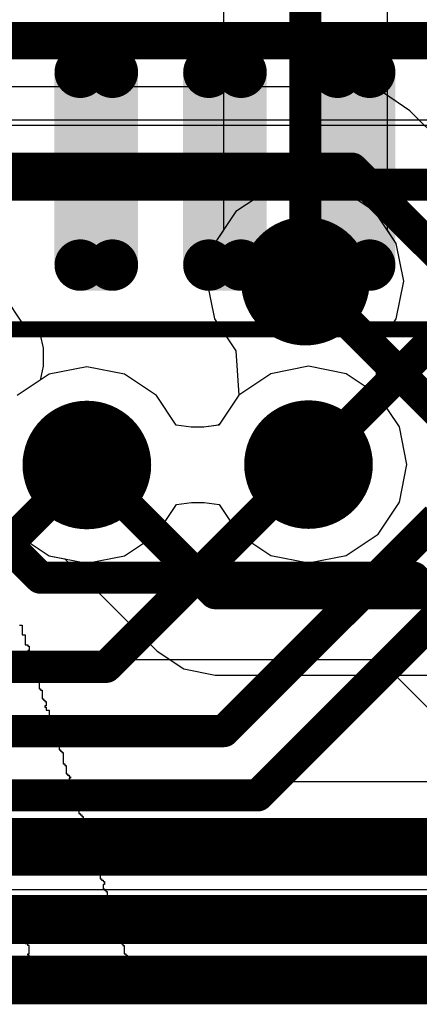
# Model space of a CAD drawing. Header units: millimetres. Extents: x -2 to 68, y -2 to 27.4.
# Tile 421 of 594: x 43.5 to 44.8, y 0.6 to 3.7. Entities that reach past the tile are written whole.
import ezdxf

# ---------------------------------------------------------------- set-up
doc = ezdxf.new("R2010")
doc.units = ezdxf.units.MM
for name, color, linetype in [('BottomLayer', 5, 'Continuous'), ('BottomPaste', 16, 'Continuous'), ('BottomSolder', 6, 'Continuous'), ('DrillGuide', 244, 'Continuous'), ('Mechanical10', 56, 'Continuous'), ('Mechanical6', 56, 'Continuous'), ('MidLayer1', 16, 'Continuous'), ('MidLayer2', 76, 'Continuous'), ('MidLayer3', 90, 'Continuous'), ('MidLayer4', 156, 'Continuous'), ('MidLayer5', 130, 'Continuous'), ('MidLayer6', 216, 'Continuous'), ('MidLayer7', 6, 'Continuous'), ('MidLayer8', 54, 'Continuous'), ('MultiLayer', 9, 'Continuous'), ('TopLayer', 1, 'Continuous'), ('TopOverlay', 2, 'Continuous'), ('ViaHoleLayer', 16, 'Continuous')]:
    doc.layers.add(name, color=color, linetype=linetype)

# ---------------------------------------------------------------- blocks, each defined once
blk = doc.blocks.new('QFN127P600_8N_B_171')
at = {"layer": 'BottomLayer', "const_width": 0.05}
for points in [[(-1.825, 0.85, 1), (-1.775, 0.85, 1)], [(-1.225, 0.85, 1), (-1.175, 0.85, 1)], [(-1.825, 0.75, 1), (-1.775, 0.75, 1)], [(-1.225, 0.75, 1), (-1.175, 0.75, 1)], [(-1.825, 0.45, 1), (-1.775, 0.45, 1)], [(-1.225, 0.45, 1), (-1.175, 0.45, 1)], [(-1.825, 0.35, 1), (-1.775, 0.35, 1)], [(-1.225, 0.35, 1), (-1.175, 0.35, 1)], [(-1.825, 0.05, 1), (-1.775, 0.05, 1)], [(-1.225, 0.05, 1), (-1.175, 0.05, 1)], [(-1.825, -0.05, 1), (-1.775, -0.05, 1)], [(-1.225, -0.05, 1), (-1.175, -0.05, 1)]]:
    blk.add_lwpolyline(points, format="xyb", close=True, dxfattribs=at)
at = {"layer": 'BottomLayer'}
for points in [[(-1.8, 0.9), (-1.8, 0.7), (-1.2, 0.9), (-1.2, 0.7)], [(-1.85, 0.85), (-1.85, 0.75), (-1.15, 0.85), (-1.15, 0.75)], [(-1.8, 0.5), (-1.8, 0.3), (-1.2, 0.5), (-1.2, 0.3)], [(-1.85, 0.45), (-1.85, 0.35), (-1.15, 0.45), (-1.15, 0.35)], [(-1.8, 0.1), (-1.8, -0.1), (-1.2, 0.1), (-1.2, -0.1)], [(-1.85, 0.05), (-1.85, -0.05), (-1.15, 0.05), (-1.15, -0.05)]]:
    blk.add_solid(points, dxfattribs=at)
at = {"layer": 'BottomPaste', "const_width": 0.05}
for points in [[(-1.825, 0.85, 1), (-1.775, 0.85, 1)], [(-1.225, 0.85, 1), (-1.175, 0.85, 1)], [(-1.825, 0.75, 1), (-1.775, 0.75, 1)], [(-1.225, 0.75, 1), (-1.175, 0.75, 1)], [(-1.825, 0.45, 1), (-1.775, 0.45, 1)], [(-1.225, 0.45, 1), (-1.175, 0.45, 1)], [(-1.825, 0.35, 1), (-1.775, 0.35, 1)], [(-1.225, 0.35, 1), (-1.175, 0.35, 1)], [(-1.825, 0.05, 1), (-1.775, 0.05, 1)], [(-1.225, 0.05, 1), (-1.175, 0.05, 1)], [(-1.825, -0.05, 1), (-1.775, -0.05, 1)], [(-1.225, -0.05, 1), (-1.175, -0.05, 1)]]:
    blk.add_lwpolyline(points, format="xyb", close=True, dxfattribs=at)
at = {"layer": 'BottomPaste'}
for points in [[(-1.8, 0.9), (-1.8, 0.7), (-1.2, 0.9), (-1.2, 0.7)], [(-1.85, 0.85), (-1.85, 0.75), (-1.15, 0.85), (-1.15, 0.75)], [(-1.8, 0.5), (-1.8, 0.3), (-1.2, 0.5), (-1.2, 0.3)], [(-1.85, 0.45), (-1.85, 0.35), (-1.15, 0.45), (-1.15, 0.35)], [(-1.8, 0.1), (-1.8, -0.1), (-1.2, 0.1), (-1.2, -0.1)], [(-1.85, 0.05), (-1.85, -0.05), (-1.15, 0.05), (-1.15, -0.05)]]:
    blk.add_solid(points, dxfattribs=at)
at = {"layer": 'BottomSolder', "const_width": 0.08}
for points in [[(-1.84, 0.85, 1), (-1.76, 0.85, 1)], [(-1.24, 0.85, 1), (-1.16, 0.85, 1)], [(-1.84, 0.75, 1), (-1.76, 0.75, 1)], [(-1.24, 0.75, 1), (-1.16, 0.75, 1)], [(-1.84, 0.45, 1), (-1.76, 0.45, 1)], [(-1.24, 0.45, 1), (-1.16, 0.45, 1)], [(-1.84, 0.35, 1), (-1.76, 0.35, 1)], [(-1.24, 0.35, 1), (-1.16, 0.35, 1)], [(-1.84, 0.05, 1), (-1.76, 0.05, 1)], [(-1.24, 0.05, 1), (-1.16, 0.05, 1)], [(-1.84, -0.05, 1), (-1.76, -0.05, 1)], [(-1.24, -0.05, 1), (-1.16, -0.05, 1)]]:
    blk.add_lwpolyline(points, format="xyb", close=True, dxfattribs=at)
at = {"layer": 'BottomSolder'}
for points in [[(-1.8, 0.93), (-1.8, 0.67), (-1.2, 0.93), (-1.2, 0.67)], [(-1.88, 0.85), (-1.88, 0.75), (-1.12, 0.85), (-1.12, 0.75)], [(-1.8, 0.53), (-1.8, 0.27), (-1.2, 0.53), (-1.2, 0.27)], [(-1.88, 0.45), (-1.88, 0.35), (-1.12, 0.45), (-1.12, 0.35)], [(-1.8, 0.13), (-1.8, -0.13), (-1.2, 0.13), (-1.2, -0.13)], [(-1.88, 0.05), (-1.88, -0.05), (-1.12, 0.05), (-1.12, -0.05)]]:
    blk.add_solid(points, dxfattribs=at)
at = {"layer": 'Mechanical10', "const_width": 0.1}
blk.add_lwpolyline([(-1.55, 1.55), (-1.55, -1.55)], dxfattribs=at)
at = {"layer": 'Mechanical6', "const_width": 0.05}
blk.add_lwpolyline([(-2, 2), (-2, -2)], dxfattribs=at)

msp = doc.modelspace()

# ---------------------------------------------------------------- linework, layer by layer
at = {"layer": 'BottomLayer'}
for p, q in [((43.4645, 2.8525), (43.5198, 2.7698)), ((43.5198, 2.7698), (43.5752, 2.7327)), ((43.5752, 2.7327), (43.5848, 2.6913)), ((43.5848, 2.6913), (43.585, 2.636)), ((43.585, 2.636), (43.5752, 2.5916)), ((43.5752, 2.5916), (43.5043, 2.5442))]:
    msp.add_line(p, q, dxfattribs=at)
for points, const_width in [([(43.6206, 2.328, 1), (43.8206, 2.328, 1)], 0.2), ([(44.3097, 2.3293, 1), (44.5097, 2.3293, 1)], 0.2), ([(43.6956, 2.328, 1), (43.7456, 2.328, 1)], 0.05), ([(44.3847, 2.3293, 1), (44.4347, 2.3293, 1)], 0.05), ([(43.7554, 1.7, 1), (43.8054, 1.7, 1)], 0.05), ([(43.7554, 1.7, 1), (43.8054, 1.7, 1)], 0.05), ([(44.1211, 1.5, 1), (44.1711, 1.5, 1)], 0.05), ([(44.1211, 1.5, 1), (44.1711, 1.5, 1)], 0.05), ([(44.2267, 1.3, 1), (44.2767, 1.3, 1)], 0.05), ([(44.2267, 1.3, 1), (44.2767, 1.3, 1)], 0.05)]:
    msp.add_lwpolyline(points, format="xyb", close=True, dxfattribs=dict(at, const_width=const_width))
at = {"layer": 'BottomLayer', "const_width": 0.1}
for points in [[(44.2517, 1.3), (45.2973, 2.3456)], [(43.2926, 1.9), (43.7206, 2.328)], [(43.7804, 1.7), (44.4097, 2.3293)], [(44.1461, 1.5), (44.8097, 2.1636)], [(36.0422, 1.7), (43.7804, 1.7)], [(35.9593, 1.5), (44.1461, 1.5)], [(35.8474, 1.3), (44.2517, 1.3)], [(35.7126, 1.1), (44.9174, 1.1)], [(35.6298, 0.9), (45.0003, 0.9)], [(35.547, 0.7), (45.0831, 0.7)]]:
    msp.add_lwpolyline(points, dxfattribs=at)
at = {"layer": 'DrillGuide', "const_width": 0.1}
for points in [[(44.35, 2.9, 1), (44.45, 2.9, 1)], [(43.6706, 2.328, 1), (43.7706, 2.328, 1)], [(44.3597, 2.3293, 1), (44.4597, 2.3293, 1)]]:
    msp.add_lwpolyline(points, format="xyb", close=True, dxfattribs=at)
at = {"layer": 'MidLayer1'}
for p, q in [((44.4, 3.2059), (44.2829, 3.1826)), ((44.5171, 3.1826), (44.4, 3.2059)), ((44.2829, 3.1826), (44.1837, 3.1163)), ((44.6163, 3.1163), (44.5171, 3.1826)), ((44.1837, 3.1163), (44.1174, 3.0171)), ((44.6826, 3.0171), (44.6163, 3.1163)), ((44.1174, 3.0171), (44.0941, 2.9)), ((44.7059, 2.9), (44.6826, 3.0171)), ((44.0941, 2.9), (44.1174, 2.7829)), ((44.6826, 2.7829), (44.7059, 2.9)), ((44.1174, 2.7829), (44.1837, 2.6837)), ((44.6163, 2.6837), (44.6826, 2.7829)), ((44.1837, 2.6837), (44.1934, 2.5456)), ((44.626, 2.5456), (44.6163, 2.6837)), ((43.6035, 2.6106), (43.5043, 2.5442)), ((43.7206, 2.6338), (43.6035, 2.6106)), ((43.8376, 2.6106), (43.7206, 2.6338)), ((43.9369, 2.5442), (43.8376, 2.6106)), ((43.9987, 2.4517), (43.9369, 2.5442)), ((44.1934, 2.5456), (44.1312, 2.4524)), ((44.6923, 2.4464), (44.626, 2.5456)), ((44.0452, 2.4455), (43.9987, 2.4517)), ((44.1312, 2.4524), (44.0844, 2.4459)), ((44.0844, 2.4459), (44.0452, 2.4455)), ((44.7156, 2.3293), (44.6923, 2.4464)), ((44.6923, 2.2123), (44.7156, 2.3293)), ((43.9991, 2.2048), (44.0458, 2.2114)), ((44.0458, 2.2114), (44.0851, 2.2118)), ((44.0851, 2.2118), (44.1316, 2.2056)), ((44.626, 2.113), (44.6923, 2.2123)), ((43.9369, 2.1117), (43.9991, 2.2048)), ((44.1316, 2.2056), (44.1934, 2.113)), ((43.5043, 2.1117), (43.6035, 2.0454)), ((43.8376, 2.0454), (43.9369, 2.1117)), ((44.1934, 2.113), (44.2927, 2.0467)), ((44.5268, 2.0467), (44.626, 2.113)), ((43.6035, 2.0454), (43.7206, 2.0221)), ((43.7206, 2.0221), (43.8376, 2.0454)), ((44.2927, 2.0467), (44.4097, 2.0234)), ((44.4097, 2.0234), (44.5268, 2.0467))]:
    msp.add_line(p, q, dxfattribs=at)
at = {"layer": 'MidLayer1', "const_width": 0.2}
for points in [[(44.3, 2.9, 1), (44.5, 2.9, 1)], [(43.6206, 2.328, 1), (43.8206, 2.328, 1)], [(44.3097, 2.3293, 1), (44.5097, 2.3293, 1)]]:
    msp.add_lwpolyline(points, format="xyb", close=True, dxfattribs=at)
at = {"layer": 'MidLayer2'}
for p, q in [((43.0244, 3.3851), (45.7775, 3.3851)), ((44.4, 3.2059), (44.2829, 3.1826)), ((44.5171, 3.1826), (44.4, 3.2059)), ((44.2829, 3.1826), (44.1837, 3.1163)), ((44.6163, 3.1163), (44.5171, 3.1826)), ((44.1837, 3.1163), (44.1174, 3.0171)), ((44.6826, 3.0171), (44.6163, 3.1163)), ((44.1174, 3.0171), (44.0941, 2.9)), ((44.7059, 2.9), (44.6826, 3.0171)), ((44.0941, 2.9), (44.1174, 2.7829)), ((44.6826, 2.7829), (44.7059, 2.9)), ((44.1174, 2.7829), (44.1837, 2.6837)), ((44.6163, 2.6837), (44.6826, 2.7829)), ((44.1837, 2.6837), (44.1934, 2.5456)), ((44.626, 2.5456), (44.6163, 2.6837)), ((43.6035, 2.6106), (43.5043, 2.5442)), ((43.7206, 2.6338), (43.6035, 2.6106)), ((43.8376, 2.6106), (43.7206, 2.6338)), ((43.9369, 2.5442), (43.8376, 2.6106)), ((43.9987, 2.4517), (43.9369, 2.5442)), ((44.1934, 2.5456), (44.1312, 2.4524)), ((44.6923, 2.4464), (44.626, 2.5456)), ((44.0452, 2.4455), (43.9987, 2.4517)), ((44.1312, 2.4524), (44.0844, 2.4459)), ((44.0844, 2.4459), (44.0452, 2.4455)), ((44.7156, 2.3293), (44.6923, 2.4464)), ((44.6923, 2.2123), (44.7156, 2.3293)), ((43.9991, 2.2048), (44.0458, 2.2114)), ((44.0458, 2.2114), (44.0851, 2.2118)), ((44.0851, 2.2118), (44.1316, 2.2056)), ((44.626, 2.113), (44.6923, 2.2123)), ((43.9369, 2.1117), (43.9991, 2.2048)), ((44.1316, 2.2056), (44.1934, 2.113)), ((43.5043, 2.1117), (43.6035, 2.0454)), ((43.8376, 2.0454), (43.9369, 2.1117)), ((44.1934, 2.113), (44.2927, 2.0467)), ((44.5268, 2.0467), (44.626, 2.113)), ((43.6035, 2.0454), (43.7206, 2.0221)), ((43.7206, 2.0221), (43.8376, 2.0454)), ((44.2927, 2.0467), (44.4097, 2.0234)), ((44.4097, 2.0234), (44.5268, 2.0467))]:
    msp.add_line(p, q, dxfattribs=at)
at = {"layer": 'MidLayer2', "const_width": 0.1}
msp.add_lwpolyline([(43.0244, 3.64), (47.7716, 3.64)], dxfattribs=at)
at = {"layer": 'MidLayer2', "const_width": 0.2}
for points in [[(44.3, 2.9, 1), (44.5, 2.9, 1)], [(43.6206, 2.328, 1), (43.8206, 2.328, 1)], [(44.3097, 2.3293, 1), (44.5097, 2.3293, 1)]]:
    msp.add_lwpolyline(points, format="xyb", close=True, dxfattribs=at)
at = {"layer": 'MidLayer3'}
for p, q in [((44.6549, 3.0585), (44.6549, 3.9421)), ((44.1451, 3.8365), (44.1451, 3.0585)), ((44.1451, 3.0585), (44.1174, 3.0171)), ((44.6826, 3.0171), (44.6549, 3.0585)), ((44.1174, 3.0171), (44.0941, 2.9)), ((44.7059, 2.9), (44.6826, 3.0171)), ((44.0941, 2.9), (44.1174, 2.7829)), ((44.6826, 2.7829), (44.7059, 2.9)), ((44.1174, 2.7829), (44.1837, 2.6837)), ((44.6163, 2.6837), (44.6826, 2.7829)), ((44.1837, 2.6837), (44.1934, 2.5456)), ((44.626, 2.5456), (44.6163, 2.6837)), ((43.6035, 2.6106), (43.5043, 2.5442)), ((43.7206, 2.6338), (43.6035, 2.6106)), ((43.8376, 2.6106), (43.7206, 2.6338)), ((43.9369, 2.5442), (43.8376, 2.6106)), ((43.9987, 2.4517), (43.9369, 2.5442)), ((44.1934, 2.5456), (44.1312, 2.4524)), ((44.6923, 2.4464), (44.626, 2.5456)), ((44.0452, 2.4455), (43.9987, 2.4517)), ((44.1312, 2.4524), (44.0844, 2.4459)), ((44.0844, 2.4459), (44.0452, 2.4455)), ((44.7156, 2.3293), (44.6923, 2.4464)), ((44.6923, 2.2123), (44.7156, 2.3293)), ((43.9991, 2.2048), (44.0458, 2.2114)), ((44.0458, 2.2114), (44.0851, 2.2118)), ((44.0851, 2.2118), (44.1316, 2.2056)), ((44.626, 2.113), (44.6923, 2.2123)), ((43.9369, 2.1117), (43.9991, 2.2048)), ((44.1316, 2.2056), (44.1934, 2.113)), ((43.5043, 2.1117), (43.6035, 2.0454)), ((43.8376, 2.0454), (43.9369, 2.1117)), ((44.1934, 2.113), (44.2927, 2.0467)), ((44.5268, 2.0467), (44.626, 2.113)), ((43.6035, 2.0454), (43.7206, 2.0221)), ((43.7206, 2.0221), (43.8376, 2.0454)), ((44.2927, 2.0467), (44.4097, 2.0234)), ((44.4097, 2.0234), (44.5268, 2.0467)), ((47.9086, 1.3423), (40.6163, 1.3423))]:
    msp.add_line(p, q, dxfattribs=at)
at = {"layer": 'MidLayer3', "const_width": 0.1}
for points in [[(44.4, 2.9), (44.4, 3.9421)], [(40.549, 1.18), (51.4491, 1.18)], [(40.4496, 0.94), (51.3671, 0.94)]]:
    msp.add_lwpolyline(points, dxfattribs=at)
at = {"layer": 'MidLayer3'}
for points, const_width in [([(44.3, 2.9, 1), (44.5, 2.9, 1)], 0.2), ([(44.375, 2.9, 1), (44.425, 2.9, 1)], 0.05), ([(43.6206, 2.328, 1), (43.8206, 2.328, 1)], 0.2), ([(44.3097, 2.3293, 1), (44.5097, 2.3293, 1)], 0.2)]:
    msp.add_lwpolyline(points, format="xyb", close=True, dxfattribs=dict(at, const_width=const_width))
at = {"layer": 'MidLayer4'}
for p, q in [((44.4, 3.2059), (44.2829, 3.1826)), ((44.5171, 3.1826), (44.4, 3.2059)), ((44.2829, 3.1826), (44.1837, 3.1163)), ((44.6163, 3.1163), (44.5171, 3.1826)), ((44.1837, 3.1163), (44.1174, 3.0171)), ((44.6826, 3.0171), (44.6163, 3.1163)), ((44.1174, 3.0171), (44.0941, 2.9)), ((44.7059, 2.9), (44.6826, 3.0171)), ((44.0941, 2.9), (44.1174, 2.7829)), ((44.6826, 2.7829), (44.7059, 2.9)), ((44.1174, 2.7829), (44.1837, 2.6837)), ((44.6163, 2.6837), (44.6826, 2.7829)), ((44.1837, 2.6837), (44.1934, 2.5456)), ((44.626, 2.5456), (44.6163, 2.6837)), ((43.6035, 2.6106), (43.5043, 2.5442)), ((43.7206, 2.6338), (43.6035, 2.6106)), ((43.8376, 2.6106), (43.7206, 2.6338)), ((43.9369, 2.5442), (43.8376, 2.6106)), ((43.9987, 2.4517), (43.9369, 2.5442)), ((44.1934, 2.5456), (44.1312, 2.4524)), ((44.6923, 2.4464), (44.626, 2.5456)), ((44.0452, 2.4455), (43.9987, 2.4517)), ((44.1312, 2.4524), (44.0844, 2.4459)), ((44.0844, 2.4459), (44.0452, 2.4455)), ((44.7156, 2.3293), (44.6923, 2.4464)), ((44.6923, 2.2123), (44.7156, 2.3293)), ((43.9991, 2.2048), (44.0458, 2.2114)), ((44.0458, 2.2114), (44.0851, 2.2118)), ((44.0851, 2.2118), (44.1316, 2.2056)), ((44.626, 2.113), (44.6923, 2.2123)), ((43.9369, 2.1117), (43.9991, 2.2048)), ((44.1316, 2.2056), (44.1934, 2.113)), ((43.5043, 2.1117), (43.6035, 2.0454)), ((43.8376, 2.0454), (43.9369, 2.1117)), ((44.1934, 2.113), (44.2927, 2.0467)), ((44.5268, 2.0467), (44.626, 2.113)), ((43.6035, 2.0454), (43.7206, 2.0221)), ((43.7206, 2.0221), (43.8376, 2.0454)), ((44.2927, 2.0467), (44.4097, 2.0234)), ((44.4097, 2.0234), (44.5268, 2.0467))]:
    msp.add_line(p, q, dxfattribs=at)
at = {"layer": 'MidLayer4', "const_width": 0.2}
for points in [[(44.3, 2.9, 1), (44.5, 2.9, 1)], [(43.6206, 2.328, 1), (43.8206, 2.328, 1)], [(44.3097, 2.3293, 1), (44.5097, 2.3293, 1)]]:
    msp.add_lwpolyline(points, format="xyb", close=True, dxfattribs=at)
at = {"layer": 'MidLayer5'}
for p, q in [((44.545, 3.5049), (42.7384, 3.5049)), ((44.6425, 3.4855), (44.545, 3.5049)), ((44.7252, 3.4302), (44.6425, 3.4855)), ((45.1268, 3.0287), (44.7252, 3.4302)), ((43.4785, 1.742), (43.576, 1.7226)), ((43.576, 1.7226), (44.6306, 1.7226)), ((44.6306, 1.7226), (44.7987, 1.5546)), ((48.1386, 1.19), (40.6135, 1.19))]:
    msp.add_line(p, q, dxfattribs=at)
at = {"layer": 'MidLayer5', "const_width": 0.1}
for points in [[(41.609, 3.9445), (43.576, 1.9775)], [(42.6328, 3.25), (44.545, 3.25)], [(44.545, 3.25), (45.0212, 2.7738)], [(44.4, 2.9), (44.4047, 2.9)], [(44.4047, 2.9), (44.816, 2.4887)], [(43.576, 1.9775), (44.7362, 1.9775)], [(44.7362, 1.9775), (44.9789, 1.7348)], [(40.508, 0.9351), (56.4601, 0.9351)], [(40.4251, 0.7351), (56.5429, 0.7351)]]:
    msp.add_lwpolyline(points, dxfattribs=at)
at = {"layer": 'MidLayer5'}
for points, const_width in [([(44.52, 3.25, 1), (44.57, 3.25, 1)], 0.05), ([(44.52, 3.25, 1), (44.57, 3.25, 1)], 0.05), ([(44.3, 2.9, 1), (44.5, 2.9, 1)], 0.2), ([(44.375, 2.9, 1), (44.425, 2.9, 1)], 0.05), ([(44.3797, 2.9, 1), (44.4297, 2.9, 1)], 0.05), ([(44.3797, 2.9, 1), (44.4297, 2.9, 1)], 0.05), ([(43.6206, 2.328, 1), (43.8206, 2.328, 1)], 0.2), ([(44.3097, 2.3293, 1), (44.5097, 2.3293, 1)], 0.2), ([(43.551, 1.9775, 1), (43.601, 1.9775, 1)], 0.05), ([(43.551, 1.9775, 1), (43.601, 1.9775, 1)], 0.05), ([(44.7112, 1.9775, 1), (44.7612, 1.9775, 1)], 0.05), ([(44.7112, 1.9775, 1), (44.7612, 1.9775, 1)], 0.05)]:
    msp.add_lwpolyline(points, format="xyb", close=True, dxfattribs=dict(at, const_width=const_width))
at = {"layer": 'MidLayer6'}
for p, q in [((41.6612, 3.4018), (44.8066, 3.4018)), ((44.8552, 3.2844), (44.7362, 3.1655)), ((44.4, 3.2059), (44.2829, 3.1826)), ((44.5171, 3.1826), (44.4, 3.2059)), ((44.2829, 3.1826), (44.1837, 3.1163)), ((44.6163, 3.1163), (44.5171, 3.1826)), ((44.7362, 3.1655), (44.6163, 3.1163)), ((44.1837, 3.1163), (44.1174, 3.0171)), ((44.1174, 3.0171), (44.0941, 2.9)), ((44.0941, 2.9), (44.1174, 2.7829)), ((44.1174, 2.7829), (44.1837, 2.6837)), ((44.1837, 2.6837), (44.1934, 2.5456)), ((43.6035, 2.6106), (43.5043, 2.5442)), ((43.7206, 2.6338), (43.6035, 2.6106)), ((43.8376, 2.6106), (43.7206, 2.6338)), ((43.9369, 2.5442), (43.8376, 2.6106)), ((43.9987, 2.4517), (43.9369, 2.5442)), ((44.1934, 2.5456), (44.1332, 2.4554)), ((44.0452, 2.4455), (43.9987, 2.4517)), ((44.129, 2.4521), (44.0844, 2.4459)), ((44.1332, 2.4554), (44.129, 2.4521)), ((44.0844, 2.4459), (44.0452, 2.4455)), ((43.5043, 2.1117), (43.6035, 2.0454)), ((43.6035, 2.0454), (43.6524, 2.0356)), ((43.6524, 2.0356), (43.939, 1.7491)), ((43.939, 1.7491), (44.0217, 1.6938)), ((44.0217, 1.6938), (44.1192, 1.6744)), ((44.1192, 1.6744), (46.8122, 1.6744)), ((47.7559, 1.143), (42.2874, 1.143))]:
    msp.add_line(p, q, dxfattribs=at)
at = {"layer": 'MidLayer6', "const_width": 0.1}
for points in [[(41.5557, 3.6567), (46.5734, 3.6567)], [(44.4097, 2.3293), (44.9037, 2.8233)], [(43.7206, 2.328), (44.1192, 1.9293)], [(44.1192, 1.9293), (46.8122, 1.9293)], [(42.1818, 0.8881), (58.5795, 0.8881)]]:
    msp.add_lwpolyline(points, dxfattribs=at)
at = {"layer": 'MidLayer6'}
for points, const_width in [([(44.3, 2.9, 1), (44.5, 2.9, 1)], 0.2), ([(43.6206, 2.328, 1), (43.8206, 2.328, 1)], 0.2), ([(44.3097, 2.3293, 1), (44.5097, 2.3293, 1)], 0.2), ([(43.6956, 2.328, 1), (43.7456, 2.328, 1)], 0.05), ([(44.3847, 2.3293, 1), (44.4347, 2.3293, 1)], 0.05), ([(44.0942, 1.9293, 1), (44.1442, 1.9293, 1)], 0.05), ([(44.0942, 1.9293, 1), (44.1442, 1.9293, 1)], 0.05)]:
    msp.add_lwpolyline(points, format="xyb", close=True, dxfattribs=dict(at, const_width=const_width))
at = {"layer": 'MidLayer7'}
for p, q in [((44.4, 3.2059), (44.2829, 3.1826)), ((44.5171, 3.1826), (44.4, 3.2059)), ((44.2829, 3.1826), (44.1837, 3.1163)), ((44.6163, 3.1163), (44.5171, 3.1826)), ((44.1837, 3.1163), (44.1174, 3.0171)), ((44.6826, 3.0171), (44.6163, 3.1163)), ((44.1174, 3.0171), (44.0941, 2.9)), ((44.7059, 2.9), (44.6826, 3.0171)), ((44.0941, 2.9), (44.1174, 2.7829)), ((44.6826, 2.7829), (44.7059, 2.9)), ((44.1174, 2.7829), (44.1837, 2.6837)), ((44.6163, 2.6837), (44.6826, 2.7829)), ((44.1837, 2.6837), (44.1934, 2.5456)), ((44.626, 2.5456), (44.6163, 2.6837)), ((43.6035, 2.6106), (43.5043, 2.5442)), ((43.7206, 2.6338), (43.6035, 2.6106)), ((43.8376, 2.6106), (43.7206, 2.6338)), ((43.9369, 2.5442), (43.8376, 2.6106)), ((43.9987, 2.4517), (43.9369, 2.5442)), ((44.1934, 2.5456), (44.1312, 2.4524)), ((44.6923, 2.4464), (44.626, 2.5456)), ((44.0452, 2.4455), (43.9987, 2.4517)), ((44.1312, 2.4524), (44.0844, 2.4459)), ((44.0844, 2.4459), (44.0452, 2.4455)), ((44.7156, 2.3293), (44.6923, 2.4464)), ((44.6923, 2.2123), (44.7156, 2.3293)), ((43.9991, 2.2048), (44.0458, 2.2114)), ((44.0458, 2.2114), (44.0851, 2.2118)), ((44.0851, 2.2118), (44.1316, 2.2056)), ((44.626, 2.113), (44.6923, 2.2123)), ((43.9369, 2.1117), (43.9991, 2.2048)), ((44.1316, 2.2056), (44.1934, 2.113)), ((43.5043, 2.1117), (43.6035, 2.0454)), ((43.8376, 2.0454), (43.9369, 2.1117)), ((44.1934, 2.113), (44.2927, 2.0467)), ((44.5268, 2.0467), (44.626, 2.113)), ((43.6035, 2.0454), (43.7206, 2.0221)), ((43.7206, 2.0221), (43.8376, 2.0454)), ((44.2927, 2.0467), (44.4097, 2.0234)), ((44.4097, 2.0234), (44.5268, 2.0467))]:
    msp.add_line(p, q, dxfattribs=at)
at = {"layer": 'MidLayer7', "const_width": 0.2}
for points in [[(44.3, 2.9, 1), (44.5, 2.9, 1)], [(43.6206, 2.328, 1), (43.8206, 2.328, 1)], [(44.3097, 2.3293, 1), (44.5097, 2.3293, 1)]]:
    msp.add_lwpolyline(points, format="xyb", close=True, dxfattribs=at)
at = {"layer": 'MidLayer8'}
for p, q in [((44.4, 3.2059), (44.2829, 3.1826)), ((44.5171, 3.1826), (44.4, 3.2059)), ((44.2829, 3.1826), (44.1837, 3.1163)), ((44.6163, 3.1163), (44.5171, 3.1826)), ((44.1837, 3.1163), (44.1174, 3.0171)), ((44.6826, 3.0171), (44.6163, 3.1163)), ((44.1174, 3.0171), (44.0941, 2.9)), ((44.7059, 2.9), (44.6826, 3.0171)), ((44.0941, 2.9), (44.1174, 2.7829)), ((44.6826, 2.7829), (44.7059, 2.9)), ((44.1174, 2.7829), (44.1837, 2.6837)), ((44.6163, 2.6837), (44.6826, 2.7829)), ((44.1837, 2.6837), (44.1934, 2.5456)), ((44.626, 2.5456), (44.6163, 2.6837)), ((43.6035, 2.6106), (43.5043, 2.5442)), ((43.7206, 2.6338), (43.6035, 2.6106)), ((43.8376, 2.6106), (43.7206, 2.6338)), ((43.9369, 2.5442), (43.8376, 2.6106)), ((43.9987, 2.4517), (43.9369, 2.5442)), ((44.1934, 2.5456), (44.1312, 2.4524)), ((44.6923, 2.4464), (44.626, 2.5456)), ((44.0452, 2.4455), (43.9987, 2.4517)), ((44.1312, 2.4524), (44.0844, 2.4459)), ((44.0844, 2.4459), (44.0452, 2.4455)), ((44.7156, 2.3293), (44.6923, 2.4464)), ((44.6923, 2.2123), (44.7156, 2.3293)), ((43.9991, 2.2048), (44.0458, 2.2114)), ((44.0458, 2.2114), (44.0851, 2.2118)), ((44.0851, 2.2118), (44.1316, 2.2056)), ((44.626, 2.113), (44.6923, 2.2123)), ((43.9369, 2.1117), (43.9991, 2.2048)), ((44.1316, 2.2056), (44.1934, 2.113)), ((43.5043, 2.1117), (43.6035, 2.0454)), ((43.8376, 2.0454), (43.9369, 2.1117)), ((44.1934, 2.113), (44.2927, 2.0467)), ((44.5268, 2.0467), (44.626, 2.113)), ((43.6035, 2.0454), (43.7206, 2.0221)), ((43.7206, 2.0221), (43.8376, 2.0454)), ((44.2927, 2.0467), (44.4097, 2.0234)), ((44.4097, 2.0234), (44.5268, 2.0467))]:
    msp.add_line(p, q, dxfattribs=at)
at = {"layer": 'MidLayer8', "const_width": 0.2}
for points in [[(44.3, 2.9, 1), (44.5, 2.9, 1)], [(43.6206, 2.328, 1), (43.8206, 2.328, 1)], [(44.3097, 2.3293, 1), (44.5097, 2.3293, 1)]]:
    msp.add_lwpolyline(points, format="xyb", close=True, dxfattribs=at)
at = {"layer": 'MultiLayer', "const_width": 0.2}
for points in [[(44.3, 2.9, 1), (44.5, 2.9, 1)], [(43.6206, 2.328, 1), (43.8206, 2.328, 1)], [(44.3097, 2.3293, 1), (44.5097, 2.3293, 1)]]:
    msp.add_lwpolyline(points, format="xyb", close=True, dxfattribs=at)
at = {"layer": 'TopLayer'}
for p, q in [((44.4097, 2.6352), (44.2927, 2.6119)), ((44.5268, 2.6119), (44.4097, 2.6352)), ((43.6035, 2.6106), (43.5043, 2.5442)), ((43.7206, 2.6338), (43.6035, 2.6106)), ((43.8376, 2.6106), (43.7206, 2.6338)), ((43.9369, 2.5442), (43.8376, 2.6106)), ((44.2927, 2.6119), (44.1934, 2.5456)), ((44.626, 2.5456), (44.5268, 2.6119)), ((43.9987, 2.4517), (43.9369, 2.5442)), ((44.1934, 2.5456), (44.1312, 2.4524)), ((44.6923, 2.4464), (44.626, 2.5456)), ((44.0452, 2.4455), (43.9987, 2.4517)), ((44.1312, 2.4524), (44.0844, 2.4459)), ((44.0844, 2.4459), (44.0452, 2.4455)), ((44.7156, 2.3293), (44.6923, 2.4464)), ((44.6923, 2.2123), (44.7156, 2.3293)), ((43.9991, 2.2048), (44.0458, 2.2114)), ((44.0458, 2.2114), (44.0851, 2.2118)), ((44.0851, 2.2118), (44.1316, 2.2056)), ((44.626, 2.113), (44.6923, 2.2123)), ((43.9369, 2.1117), (43.9991, 2.2048)), ((44.1316, 2.2056), (44.1934, 2.113)), ((43.5043, 2.1117), (43.6035, 2.0454)), ((43.8376, 2.0454), (43.9369, 2.1117)), ((44.1934, 2.113), (44.2927, 2.0467)), ((44.5268, 2.0467), (44.626, 2.113)), ((43.6035, 2.0454), (43.7206, 2.0221)), ((43.7206, 2.0221), (43.8376, 2.0454)), ((44.2927, 2.0467), (44.4097, 2.0234)), ((44.4097, 2.0234), (44.5268, 2.0467)), ((46.7262, 1.0062), (37.483, 1.0062))]:
    msp.add_line(p, q, dxfattribs=at)
at = {"layer": 'TopLayer', "const_width": 0.2}
for points in [[(43.6206, 2.328, 1), (43.8206, 2.328, 1)], [(44.3097, 2.3293, 1), (44.5097, 2.3293, 1)]]:
    msp.add_lwpolyline(points, format="xyb", close=True, dxfattribs=at)
at = {"layer": 'TopLayer', "const_width": 0.127}
msp.add_lwpolyline([(31.8625, 0.7375), (46.8375, 0.7375)], dxfattribs=at)
at = {"layer": 'TopOverlay'}
for p, q in [((43.5107, 1.83), (43.5195, 1.83)), ((43.5195, 1.83), (43.5195, 1.7992)), ((43.5195, 1.7992), (43.5284, 1.7992)), ((43.5284, 1.7992), (43.5284, 1.7683)), ((43.5284, 1.7683), (43.5372, 1.7683)), ((43.5372, 1.7683), (43.5372, 1.7639)), ((43.5372, 1.7639), (43.5416, 1.7639)), ((43.5416, 1.7507), (43.5372, 1.7507)), ((43.5372, 1.7507), (43.5372, 1.7418)), ((43.5416, 1.7639), (43.5416, 1.7507)), ((43.5372, 1.7418), (43.5416, 1.7418)), ((43.5416, 1.7418), (43.5416, 1.7374)), ((43.5416, 1.7374), (43.546, 1.7374)), ((43.546, 1.7374), (43.546, 1.733)), ((43.546, 1.733), (43.5504, 1.733)), ((43.5504, 1.733), (43.5504, 1.7066)), ((43.5504, 1.7066), (43.5548, 1.7066)), ((43.5548, 1.7066), (43.5548, 1.7022)), ((43.5548, 1.7022), (43.5592, 1.7022)), ((43.5592, 1.7022), (43.5592, 1.6977)), ((43.5592, 1.6977), (43.5636, 1.6977)), ((43.5636, 1.6889), (43.5592, 1.6889)), ((43.5592, 1.6889), (43.5592, 1.6757)), ((43.5636, 1.6977), (43.5636, 1.6889)), ((43.5592, 1.6757), (43.5636, 1.6757)), ((43.5636, 1.6757), (43.5636, 1.6713)), ((43.5636, 1.6713), (43.5725, 1.6713)), ((43.5725, 1.6713), (43.5725, 1.6316)), ((43.5725, 1.6316), (43.5769, 1.6316)), ((43.5769, 1.6316), (43.5769, 1.6272)), ((43.5769, 1.6272), (43.5813, 1.6272)), ((43.5813, 1.6272), (43.5813, 1.6007)), ((43.5813, 1.6007), (43.5857, 1.6007)), ((43.5857, 1.6007), (43.5857, 1.5963)), ((43.5857, 1.5963), (43.5901, 1.5963)), ((43.5901, 1.5963), (43.5901, 1.5919)), ((43.5901, 1.5919), (43.5945, 1.5919)), ((43.5945, 1.5787), (43.5901, 1.5787)), ((43.5901, 1.5787), (43.5901, 1.5743)), ((43.5901, 1.5743), (43.5945, 1.5743)), ((43.5945, 1.5919), (43.5945, 1.5787)), ((43.5945, 1.5743), (43.5945, 1.5655)), ((43.5945, 1.5655), (43.6033, 1.5655)), ((43.6033, 1.5655), (43.6033, 1.5346)), ((43.6033, 1.5346), (43.6122, 1.5346)), ((43.6122, 1.5346), (43.6122, 1.5258)), ((43.6122, 1.5258), (43.6166, 1.5258)), ((43.6166, 1.5214), (43.6122, 1.5214)), ((43.6122, 1.5214), (43.6122, 1.5081)), ((43.6122, 1.5081), (43.6166, 1.5081)), ((43.6166, 1.5258), (43.6166, 1.5214)), ((43.6166, 1.5081), (43.6166, 1.5037)), ((43.6166, 1.5037), (43.621, 1.5037)), ((43.621, 1.5037), (43.621, 1.4993)), ((43.621, 1.4993), (43.6254, 1.4993)), ((43.6254, 1.4993), (43.6254, 1.4728)), ((43.6254, 1.4728), (43.6298, 1.4728)), ((43.6298, 1.4728), (43.6298, 1.4684)), ((43.6298, 1.4684), (43.6342, 1.4684)), ((43.6342, 1.4684), (43.6342, 1.442)), ((43.6342, 1.442), (43.6386, 1.442)), ((43.6386, 1.442), (43.6386, 1.4376)), ((43.6386, 1.4376), (43.643, 1.4376)), ((43.643, 1.4376), (43.643, 1.4332)), ((43.643, 1.4332), (43.6474, 1.4332)), ((43.6474, 1.4332), (43.6474, 1.3979)), ((43.6474, 1.3979), (43.6518, 1.3979)), ((43.6518, 1.3979), (43.6518, 1.3935)), ((43.6518, 1.3935), (43.6562, 1.3935)), ((43.6562, 1.3935), (43.6562, 1.367)), ((43.6562, 1.367), (43.6607, 1.367)), ((43.6607, 1.367), (43.6607, 1.3626)), ((43.6607, 1.3626), (43.6651, 1.3626)), ((43.6651, 1.3626), (43.6651, 1.3582)), ((43.6651, 1.3582), (43.6695, 1.3582)), ((43.6695, 1.3538), (43.6651, 1.3538)), ((43.6651, 1.3538), (43.6651, 1.3361)), ((43.6695, 1.3582), (43.6695, 1.3538)), ((43.6651, 1.3361), (43.6695, 1.3361)), ((43.6695, 1.3361), (43.6695, 1.3317)), ((43.6695, 1.3317), (43.6783, 1.3317)), ((43.6783, 1.3317), (43.6783, 1.3009)), ((43.6783, 1.3009), (43.6871, 1.3009)), ((43.6871, 1.3009), (43.6871, 1.2744)), ((43.6871, 1.2744), (43.6915, 1.2744)), ((43.6915, 1.2744), (43.6915, 1.27)), ((43.6915, 1.27), (43.6959, 1.27)), ((43.6959, 1.27), (43.6959, 1.2656)), ((43.6959, 1.2656), (43.7003, 1.2656)), ((43.7003, 1.2656), (43.7003, 1.2524)), ((43.7003, 1.2524), (43.6959, 1.2524)), ((43.6959, 1.2524), (43.6959, 1.2435)), ((43.6959, 1.2435), (43.7003, 1.2435)), ((43.7003, 1.2435), (43.7003, 1.2391)), ((43.7003, 1.2391), (43.7048, 1.2391)), ((43.7048, 1.2391), (43.7048, 1.2347)), ((43.7048, 1.2347), (43.7092, 1.2347)), ((43.7092, 1.2347), (43.7092, 1.1994)), ((43.7092, 1.1994), (43.7136, 1.1994)), ((43.7136, 1.1994), (43.7136, 1.195)), ((43.7136, 1.195), (43.718, 1.195)), ((43.718, 1.195), (43.718, 1.1906)), ((43.718, 1.1906), (43.7224, 1.1906)), ((43.7224, 1.1818), (43.718, 1.1818)), ((43.718, 1.1818), (43.718, 1.1686)), ((43.718, 1.1686), (43.7224, 1.1686)), ((43.7224, 1.1906), (43.7224, 1.1818)), ((43.7224, 1.1686), (43.7224, 1.1642)), ((43.7224, 1.1642), (43.7268, 1.1642)), ((43.7268, 1.1642), (43.7268, 1.1598)), ((43.7268, 1.1598), (43.7312, 1.1598)), ((43.7312, 1.1598), (43.7312, 1.1333)), ((43.7312, 1.1333), (43.74, 1.1333)), ((43.74, 1.1333), (43.74, 1.1024)), ((43.74, 1.1024), (43.7489, 1.1024)), ((43.7489, 1.1024), (43.7489, 1.098)), ((43.7489, 1.098), (43.7533, 1.098)), ((43.7533, 1.0804), (43.7489, 1.0804)), ((43.7489, 1.0804), (43.7489, 1.076)), ((43.7489, 1.076), (43.7533, 1.076)), ((43.7533, 1.098), (43.7533, 1.0804)), ((43.7533, 1.076), (43.7533, 1.0716)), ((43.7533, 1.0716), (43.7577, 1.0716)), ((43.7577, 1.0716), (43.7577, 1.0672)), ((43.7577, 1.0672), (43.7621, 1.0672)), ((43.7621, 1.0672), (43.7621, 1.0407)), ((43.7621, 1.0407), (43.7665, 1.0407)), ((43.7665, 1.0407), (43.7665, 1.0363)), ((43.7665, 1.0363), (43.7709, 1.0363)), ((43.7709, 1.0363), (43.7709, 1.0319)), ((43.7709, 1.0319), (43.7753, 1.0319)), ((43.7753, 1.0231), (43.7709, 1.0231)), ((43.7709, 1.0231), (43.7709, 1.0098)), ((43.7753, 1.0319), (43.7753, 1.0231)), ((43.7709, 1.0098), (43.7753, 1.0098)), ((43.7753, 1.0098), (43.7753, 1.0054)), ((43.7753, 1.0054), (43.7797, 1.0054)), ((43.7797, 1.0054), (43.7797, 1.001)), ((43.7797, 1.001), (43.7841, 1.001)), ((43.7841, 1.001), (43.7841, 0.9657)), ((43.7841, 0.9657), (43.7885, 0.9657)), ((43.7885, 0.9657), (43.7885, 0.9613)), ((43.7885, 0.9613), (43.793, 0.9613)), ((43.793, 0.9613), (43.793, 0.9349)), ((43.793, 0.9349), (43.7974, 0.9349)), ((43.7974, 0.9349), (43.7974, 0.9305)), ((43.7974, 0.9305), (43.8018, 0.9305)), ((43.8018, 0.9305), (43.8018, 0.926)), ((43.8018, 0.926), (43.8062, 0.926)), ((43.8062, 0.926), (43.8062, 0.9128)), ((43.5195, 0.9084), (43.5107, 0.9084)), ((43.5195, 0.8687), (43.5195, 0.9084)), ((43.8062, 0.9128), (43.8018, 0.9128)), ((43.8018, 0.9128), (43.8018, 0.9084)), ((43.8018, 0.9084), (43.8062, 0.9084)), ((43.8062, 0.9084), (43.8062, 0.8996)), ((43.8062, 0.8996), (43.815, 0.8996)), ((43.815, 0.8996), (43.815, 0.8687)), ((43.5284, 0.8687), (43.5195, 0.8687)), ((43.5284, 0.8378), (43.5284, 0.8687)), ((43.815, 0.8687), (43.8238, 0.8687)), ((43.8238, 0.8687), (43.8238, 0.8599)), ((43.8238, 0.8599), (43.8282, 0.8599)), ((43.8282, 0.8599), (43.8282, 0.8555)), ((43.5372, 0.8378), (43.5284, 0.8378)), ((43.5372, 0.8334), (43.5372, 0.8378)), ((43.5416, 0.8334), (43.5372, 0.8334)), ((43.5416, 0.807), (43.5416, 0.8334)), ((43.8282, 0.8555), (43.8238, 0.8555)), ((43.8238, 0.8555), (43.8238, 0.8423)), ((43.8238, 0.8423), (43.8282, 0.8423)), ((43.8282, 0.8423), (43.8282, 0.8378)), ((43.8282, 0.8378), (43.8326, 0.8378)), ((43.8326, 0.8378), (43.8326, 0.8334)), ((43.8326, 0.8334), (43.837, 0.8334)), ((43.837, 0.8334), (43.837, 0.807)), ((43.5372, 0.8026), (43.5372, 0.807)), ((43.5372, 0.807), (43.5416, 0.807)), ((43.5416, 0.8026), (43.5372, 0.8026)), ((43.5416, 0.7937), (43.5416, 0.8026)), ((43.837, 0.807), (43.8415, 0.807)), ((43.8415, 0.807), (43.8415, 0.8026)), ((43.8415, 0.8026), (43.8459, 0.8026)), ((43.8459, 0.8026), (43.8459, 0.7761)), ((43.5504, 0.7937), (43.5416, 0.7937)), ((43.5504, 0.7541), (43.5504, 0.7937)), ((43.8459, 0.7761), (43.8503, 0.7761)), ((43.8503, 0.7761), (43.8503, 0.7717)), ((43.8503, 0.7717), (43.8547, 0.7717)), ((43.8547, 0.7717), (43.8547, 0.7673)), ((43.8547, 0.7673), (43.8591, 0.7673)), ((43.8591, 0.7673), (43.8591, 0.7408)), ((43.5548, 0.7541), (43.5504, 0.7541)), ((43.5548, 0.7497), (43.5548, 0.7541)), ((43.5592, 0.7497), (43.5548, 0.7497)), ((43.5592, 0.7452), (43.5592, 0.7497)), ((43.5636, 0.7452), (43.5592, 0.7452)), ((43.5592, 0.7232), (43.5592, 0.7364)), ((43.5592, 0.7364), (43.5636, 0.7364)), ((43.5636, 0.7364), (43.5636, 0.7452)), ((43.8591, 0.7408), (43.8547, 0.7408)), ((43.8547, 0.7408), (43.8547, 0.7364)), ((43.8547, 0.7364), (43.8591, 0.7364)), ((43.8591, 0.7364), (43.8591, 0.732)), ((43.5636, 0.7232), (43.5592, 0.7232)), ((43.5636, 0.7188), (43.5636, 0.7232)), ((43.8679, 0.7188), (43.5636, 0.7188)), ((43.8591, 0.732), (43.8635, 0.732)), ((43.8635, 0.732), (43.8635, 0.7276)), ((43.8635, 0.7276), (43.8679, 0.7276)), ((43.8679, 0.7276), (43.8679, 0.7188))]:
    msp.add_line(p, q, dxfattribs=at)
at = {"layer": 'ViaHoleLayer', "const_width": 0.1}
for points in [[(44.35, 2.9, 1), (44.45, 2.9, 1)], [(43.6706, 2.328, 1), (43.7706, 2.328, 1)], [(44.3597, 2.3293, 1), (44.4597, 2.3293, 1)]]:
    msp.add_lwpolyline(points, format="xyb", close=True, dxfattribs=at)

# ---------------------------------------------------------------- block references
at = {"rotation": 90}
msp.add_blockref('QFN127P600_8N_B_171', (44.55, 4.75), dxfattribs=at)

doc.saveas('drawing.dxf')
